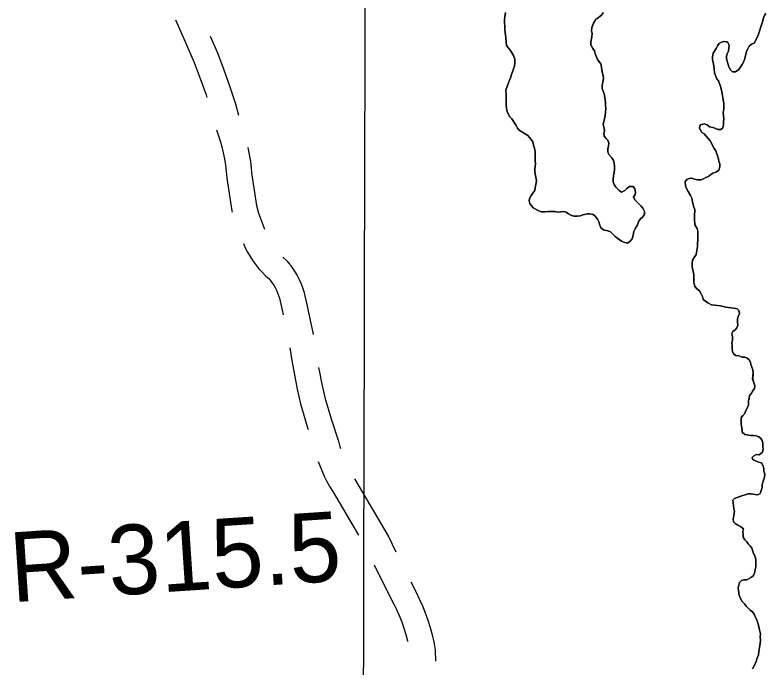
# Model space of a CAD drawing. Extents: x 3172231 to 3210228, y 940198 to 965780.
# Drawn here: x 3191743 to 3192637, y 953479 to 954257 of the extents above; entities that cross this region are included whole.
import ezdxf

# ---------------------------------------------------------------- set-up
doc = ezdxf.new("R2010")
doc.units = 0
for name, color, linetype in [('V-GRID-MAJR', 7, 'Continuous'), ('V-RIVR-RANG-IDEN', 7, 'Continuous'), ('V-ROAD-CNTR', 7, 'Continuous'), ('V-SITE-VEGE', 7, 'Continuous'), ('V-TOPO-SHOR', 7, 'Continuous')]:
    doc.layers.add(name, color=color, linetype=linetype)

msp = doc.modelspace()

# ---------------------------------------------------------------- linework, layer by layer
at = {"layer": 'V-GRID-MAJR'}
msp.add_spline([(3192138.65, 945691.144), (3192153.634, 951750.897), (3192168.626, 957814.116), (3192183.618, 963877.385), (3192183.626, 963880.798)], degree=3, dxfattribs=at)
at = {"layer": 'V-ROAD-CNTR'}
for points in [[(3191933.952, 954251.725), (3191943.076, 954230.896), (3191955.89, 954200.719), (3191963.383, 954181.63), (3191970.206, 954162.331), (3191971.258, 954158.997)], [(3191975.172, 954232.065), (3191983.664, 954212.065), (3191991.497, 954192.114), (3191998.662, 954171.847), (3192005.13, 954151.349), (3192008.843, 954138.008)], [(3191982.656, 954120.663), (3191984.762, 954114.663), (3191986.979, 954107.568), (3191988.955, 954100.392), (3191990.677, 954093.15), (3191992.15, 954085.85), (3191993.366, 954078.51), (3191994.325, 954071.137), (3191995.089, 954063.134), (3192000.737, 954023.907), (3192001.124, 954022.638)], [(3192019.976, 954099.615), (3192019.983, 954099.588), (3192021.66, 954091.27), (3192023.048, 954082.898), (3192024.141, 954074.497), (3192024.885, 954066.698), (3192030.103, 954030.459), (3192032.853, 954021.444), (3192036.225, 954011.708), (3192039.956, 954002.104), (3192039.976, 954002.058)], [(3192014.655, 953985.027), (3192016.812, 953980.038), (3192019.576, 953974.655), (3192022.587, 953969.486), (3192025.878, 953964.478), (3192029.436, 953959.642), (3192033.253, 953955.002), (3192037.303, 953950.585), (3192041.571, 953946.4), (3192044.866, 953943.497), (3192046.87, 953941.086)], [(3192061.568, 953968.808), (3192062.003, 953968.38), (3192066.444, 953964.467), (3192069.938, 953960.266)], [(3192070.457, 953959.605), (3192073.273, 953955.804), (3192076.114, 953951.491), (3192078.716, 953947.017), (3192081.063, 953942.408), (3192083.147, 953937.684), (3192084.963, 953932.86), (3192086.536, 953927.854), (3192090.18, 953912.525), (3192093.51, 953897.561), (3192096.624, 953882.549), (3192097.717, 953876.872)], [(3192046.351, 953941.747), (3192048.675, 953938.61), (3192050.602, 953935.685), (3192052.362, 953932.659), (3192053.951, 953929.536), (3192055.365, 953926.334), (3192056.593, 953923.072), (3192057.596, 953919.878), (3192060.944, 953905.797), (3192062.206, 953900.125)], [(3192070.178, 953860.931), (3192072.484, 953845.571), (3192075.439, 953828.49), (3192078.774, 953811.481), (3192082.579, 953794.147), (3192090.746, 953767.167), (3192091.931, 953763.498)], [(3192104.338, 953837.43), (3192104.943, 953833.934), (3192108.148, 953817.585), (3192111.631, 953801.721), (3192119.38, 953776.121), (3192127.908, 953749.705), (3192129.594, 953743.255), (3192130.289, 953740.992)], [(3192103.849, 953725.327), (3192105.255, 953721.353), (3192107.95, 953714.648), (3192110.924, 953708.062), (3192114.172, 953701.613), (3192117.68, 953695.318), (3192121.203, 953689.578), (3192151.702, 953637.712)], [(3192147.045, 953704.816), (3192187.482, 953636.05), (3192196.314, 953617.855)], [(3192170.46, 953602.418), (3192176.88, 953589.193), (3192193.502, 953556.24), (3192197.15, 953548.97), (3192200.388, 953541.799), (3192203.334, 953534.493), (3192205.981, 953527.064), (3192208.322, 953519.533), (3192210.35, 953511.919), (3192210.537, 953511.082)], [(3192214.096, 953582.026), (3192220.302, 953569.724), (3192224.24, 953561.876), (3192227.982, 953553.587), (3192231.388, 953545.141), (3192234.447, 953536.554), (3192237.152, 953527.849), (3192239.496, 953519.051), (3192241.477, 953510.175), (3192243.221, 953500.5), (3192243.704, 953487.532)]]:
    msp.add_lwpolyline(points, dxfattribs=at)
at = {"layer": 'V-SITE-VEGE'}
for points in [[(3192326.841, 954260.162), (3192326.081, 954255.036), (3192325.842, 954251.802), (3192325.952, 954239.95), (3192327.122, 954230.265), (3192328.015, 954221.117), (3192332.651, 954214.967), (3192336.477, 954209.075), (3192337.866, 954204.508), (3192337.907, 954200.199), (3192337.671, 954196.426), (3192334.253, 954187.505), (3192332.955, 954182.375), (3192331.634, 954179.669), (3192330.317, 954176.425), (3192327.435, 954167.779), (3192327.486, 954162.39), (3192327.8, 954157.547), (3192327.564, 954154.041), (3192327.599, 954150.272), (3192327.906, 954145.965), (3192328.752, 954142.201), (3192331.498, 954136.571), (3192334.489, 954133.636), (3192339.68, 954125.604), (3192341.325, 954122.657), (3192343.231, 954120.251), (3192353.531, 954113.613), (3192357.612, 954109.071), (3192359.253, 954106.394), (3192360.371, 954102.093), (3192361.477, 954098.876), (3192362.329, 954094.303), (3192362.393, 954087.569), (3192362.155, 954084.065), (3192362.732, 954080.03), (3192361.979, 954074.097), (3192361.741, 954070.595), (3192363.728, 954059.837), (3192362.964, 954055.251), (3192362.188, 954051.743), (3192361.682, 954048.237), (3192359.558, 954044.985), (3192357.428, 954042.271), (3192355.575, 954038.753), (3192355.065, 954035.785), (3192355.9, 954032.83), (3192357.813, 954029.885), (3192359.99, 954027.48), (3192363.24, 954025.627), (3192366.486, 954024.042), (3192369.728, 954022.993), (3192373.769, 954023.03), (3192377.806, 954023.337), (3192382.119, 954023.11), (3192385.619, 954023.143), (3192388.857, 954022.633), (3192395.855, 954023.237), (3192399.093, 954022.461), (3192401.802, 954020.599), (3192404.512, 954019.01), (3192408.296, 954017.697)], [(3192450.039, 954104.817), (3192448.933, 954108.041), (3192446.758, 954110.175), (3192444.575, 954113.118), (3192444.007, 954116.075), (3192444.79, 954119.044), (3192444.487, 954122.544), (3192443.1, 954126.839), (3192445.695, 954137.37), (3192446.424, 954145.994), (3192446.119, 954149.762), (3192446.084, 954153.265), (3192445.224, 954159.181), (3192444.376, 954163.216), (3192441.89, 954169.925), (3192441.859, 954173.159), (3192443.667, 954181.525), (3192443.096, 954185.021), (3192441.687, 954191.472), (3192441.384, 954195.238), (3192440.538, 954199.273), (3192436.45, 954204.352), (3192435.066, 954208.378), (3192433.69, 954211.598), (3192432.852, 954214.821), (3192430.937, 954217.498), (3192428.475, 954221.784), (3192428.715, 954225.018), (3192429.735, 954231.224), (3192429.966, 954235.266), (3192429.399, 954238.492), (3192429.901, 954242.269), (3192431.736, 954247.673), (3192433.593, 954250.921), (3192434.656, 954252.279), (3192436.264, 954253.102), (3192441.079, 954256.918), (3192443.739, 954260.172)], [(3192637.142, 954259.287), (3192635.553, 954256.58), (3192633.972, 954252.793), (3192632.929, 954249.013), (3192631.612, 954245.769), (3192630.57, 954241.988), (3192629.259, 954238.205), (3192627.957, 954233.343), (3192624.788, 954226.581), (3192622.929, 954223.869), (3192619.978, 954222.495), (3192617.307, 954220.048), (3192615.45, 954217.068), (3192613.862, 954214.088), (3192613.088, 954210.312), (3192611.528, 954204.37), (3192610.481, 954201.13), (3192608.89, 954198.421), (3192604.636, 954192.455), (3192600.89, 954189.725), (3192597.392, 954189.424), (3192594.943, 954192.095), (3192592.756, 954195.576), (3192589.974, 954204.974), (3192590.214, 954208.212), (3192590.994, 954211.182), (3192592.313, 954214.158), (3192592.813, 954218.202), (3192593.329, 954220.629), (3192592.776, 954222.243), (3192591.678, 954224.385), (3192590.593, 954225.184), (3192587.357, 954225.692), (3192584.129, 954225.125), (3192581.455, 954223.214), (3192579.591, 954220.773), (3192578.006, 954217.525), (3192574.289, 954211.833), (3192573.251, 954207.514), (3192573.281, 954204.282), (3192574.969, 954196.756), (3192575.54, 954192.992), (3192575.854, 954188.414), (3192578.614, 954181.169), (3192580.523, 954178.762), (3192583.007, 954172.323), (3192583.572, 954169.364), (3192584.687, 954165.602), (3192586.968, 954151.886), (3192587.005, 954148.116), (3192586.765, 954144.882), (3192586.259, 954141.376), (3192586.874, 954133.301), (3192586.63, 954130.333), (3192586.362, 954130.333), (3192586.669, 954126.296), (3192585.622, 954123.054), (3192583.218, 954120.875), (3192579.716, 954120.845), (3192577.011, 954122.166), (3192574.039, 954123.214), (3192569.988, 954124.255), (3192567.002, 954126.651), (3192563.492, 954127.695), (3192558.927, 954126.307), (3192558.149, 954123.067), (3192558.984, 954120.111), (3192560.895, 954117.437), (3192563.336, 954115.575), (3192566.054, 954112.905), (3192568.507, 954109.695), (3192570.682, 954107.561), (3192575.348, 954098.448), (3192577.26, 954095.503), (3192580.582, 954085.836), (3192581.15, 954082.879), (3192581.985, 954079.924), (3192582.018, 954076.421), (3192580.978, 954072.373), (3192578.033, 954070.46), (3192574.004, 954069.075), (3192571.329, 954067.165), (3192568.657, 954064.985)], [(3192408.296, 954017.697), (3192412.067, 954017.734), (3192416.103, 954018.039), (3192419.057, 954019.145), (3192424.433, 954020.271), (3192426.851, 954020.566), (3192431.443, 954019.53), (3192433.884, 954017.666), (3192436.342, 954014.189), (3192437.986, 954010.972), (3192439.102, 954006.941), (3192440.479, 954003.722), (3192444.276, 954001.061), (3192447.241, 954000.553), (3192451.564, 953999.247), (3192457.545, 953993.377), (3192462.425, 953989.92), (3192465.139, 953987.794), (3192468.923, 953986.213), (3192472.161, 953985.701), (3192475.108, 953987.344), (3192477.769, 953990.872), (3192479.075, 953995.194), (3192479.845, 953999.513), (3192481.691, 954003.566), (3192483.818, 954006.552), (3192485.656, 954011.686), (3192487.781, 954014.668), (3192490.19, 954016.577), (3192492.584, 954019.831), (3192492.551, 954023.063), (3192490.358, 954027.351), (3192488.449, 954029.76), (3192480.839, 954037.229), (3192479.458, 954040.719), (3192481.322, 954043.16), (3192481.56, 954046.394), (3192480.984, 954050.428), (3192478.807, 954052.833), (3192474.496, 954053.062), (3192471.287, 954050.608), (3192468.884, 954048.161), (3192464.862, 954046.238), (3192462.149, 954048.368), (3192458.339, 954052.372), (3192456.156, 954055.583), (3192455.321, 954058.538), (3192455.282, 954062.579), (3192455.521, 954065.815), (3192456.293, 954069.591), (3192456.797, 954073.368), (3192456.764, 954077.138), (3192456.187, 954081.173), (3192455.349, 954084.128), (3192453.705, 954087.346), (3192449.897, 954091.079), (3192448.792, 954094.303), (3192448.757, 954098.073), (3192449.531, 954101.581), (3192450.039, 954104.817)], [(3192568.657, 954064.985), (3192565.437, 954063.607), (3192562.757, 954062.235), (3192559.535, 954061.129), (3192555.228, 954060.82), (3192551.988, 954061.596), (3192549.012, 954062.917), (3192545.514, 954062.614), (3192542.834, 954061.242), (3192540.704, 954058.528), (3192541.285, 954053.955), (3192542.395, 954050.463), (3192544.581, 954047.252), (3192547.319, 954042.429), (3192548.695, 954039.209), (3192550.104, 954032.758), (3192551.22, 954028.459), (3192552.326, 954025.506), (3192551.857, 954017.961), (3192551.908, 954012.575), (3192552.207, 954009.345), (3192552.494, 954007.461), (3192555.228, 954003.181), (3192556.068, 953999.685), (3192556.133, 953992.685), (3192555.697, 953981.634), (3192553.903, 953971.92), (3192551.781, 953968.4), (3192549.656, 953965.418), (3192549.154, 953961.373), (3192549.191, 953957.332), (3192551.163, 953948.192), (3192551.245, 953939.306), (3192551.536, 953937.151), (3192552.369, 953934.196), (3192554.55, 953931.523), (3192557.811, 953928.593), (3192559.998, 953925.111), (3192561.64, 953922.162), (3192562.484, 953918.398), (3192564.927, 953916.268), (3192567.907, 953914.41), (3192572.241, 953912.026), (3192576.013, 953911.793), (3192583.026, 953910.781), (3192589.235, 953909.223), (3192592.203, 953908.713), (3192598.672, 953908.234), (3192602.719, 953907.464), (3192604.894, 953905.33), (3192605.466, 953901.832), (3192603.882, 953898.315), (3192603.37, 953895.35), (3192603.141, 953891.037), (3192603.442, 953887.807), (3192602.394, 953884.565), (3192600.262, 953882.122), (3192597.855, 953880.213), (3192596.53, 953877.778), (3192597.106, 953874.012), (3192597.147, 953869.705), (3192596.635, 953866.735), (3192596.942, 953862.696), (3192596.702, 953859.463), (3192597.269, 953856.505), (3192598.375, 953853.552), (3192601.355, 953851.694), (3192604.861, 953851.189), (3192608.646, 953849.608), (3192611.88, 953849.638), (3192614.852, 953848.592), (3192617.027, 953846.454), (3192618.667, 953843.777), (3192619.234, 953840.818), (3192621.446, 953834.645), (3192621.747, 953831.147), (3192621.284, 953823.33), (3192623.214, 953818.498), (3192624.049, 953815.543), (3192623.539, 953812.307), (3192621.145, 953809.053), (3192620.092, 953806.62), (3192619.556, 953806.344), (3192617.694, 953803.634), (3192617.172, 953802.012), (3192617.44, 953802.014), (3192616.654, 953799.853), (3192616.404, 953797.697), (3192616.179, 953793.116), (3192615.13, 953789.871), (3192613.279, 953786.353), (3192611.966, 953782.57), (3192609.562, 953780.393), (3192607.704, 953777.413), (3192607.471, 953773.639), (3192607.503, 953770.139), (3192608.65, 953762.608), (3192608.675, 953760.184), (3192611.927, 953757.79), (3192618.673, 953756.505), (3192622.175, 953756.538)], [(3192622.175, 953756.538), (3192625.411, 953756.03), (3192628.653, 953754.982), (3192630.828, 953752.85), (3192632.737, 953750.443), (3192633.304, 953747.484), (3192633.341, 953743.445), (3192633.642, 953740.216), (3192632.868, 953736.437), (3192629.124, 953733.441), (3192625.622, 953733.676), (3192622.671, 953732.302), (3192620.539, 953730.127), (3192621.094, 953728.247), (3192622.179, 953727.448), (3192628.397, 953724.815), (3192631.639, 953723.766), (3192633.55, 953721.091), (3192634.396, 953717.059), (3192634.426, 953713.827), (3192635.807, 953710.337), (3192635.569, 953706.833), (3192633.204, 953700.618), (3192632.421, 953697.648), (3192632.452, 953694.414), (3192630.097, 953687.119), (3192627.416, 953685.749), (3192624.18, 953685.989), (3192619.593, 953687.021), (3192616.091, 953686.99), (3192605.885, 953683.93), (3192599.713, 953681.45), (3192597.579, 953679.275), (3192597.878, 953676.046), (3192598.445, 953673.088), (3192598.75, 953669.05), (3192599.59, 953665.826), (3192598.056, 953656.924), (3192598.357, 953653.694), (3192600.532, 953651.56), (3192603.514, 953649.432), (3192606.762, 953647.847), (3192610.287, 953645.186), (3192609.506, 953642.217), (3192609.807, 953638.717), (3192609.838, 953635.485), (3192612.025, 953632.001), (3192614.202, 953629.599), (3192616.111, 953627.195), (3192618.286, 953625.059), (3192620.197, 953622.384), (3192621.577, 953618.626), (3192622.415, 953615.671), (3192624.063, 953612.185), (3192624.911, 953607.882), (3192624.983, 953600.071), (3192624.207, 953596.833), (3192623.965, 953593.597), (3192622.388, 953589.813), (3192619.982, 953587.636), (3192617.303, 953585.993), (3192614.354, 953584.621), (3192610.854, 953584.586), (3192607.901, 953583.482), (3192605.767, 953581.309), (3192604.718, 953578.065), (3192604.21, 953574.827), (3192604.241, 953571.598), (3192605.373, 953565.681), (3192606.469, 953563.537), (3192607.299, 953561.39), (3192608.941, 953558.712), (3192611.388, 953556.041), (3192613.844, 953552.832), (3192618.196, 953548.293), (3192620.907, 953546.164), (3192623.631, 953542.956), (3192624.739, 953539.735), (3192626.116, 953536.788), (3192628.325, 953530.611), (3192628.903, 953526.576), (3192630.578, 953520.127), (3192630.07, 953516.889), (3192630.65, 953512.587), (3192630.414, 953508.812), (3192629.134, 953501.798), (3192628.118, 953495.056), (3192626.279, 953490.19), (3192625.503, 953486.679), (3192621.27, 953478.559)]]:
    msp.add_lwpolyline(points, dxfattribs=at)
at = {"layer": 'V-TOPO-SHOR'}
for points in [[(3192327.908, 954145.965), (3192327.599, 954150.272), (3192327.564, 954154.043), (3192327.8, 954157.547), (3192327.486, 954162.392), (3192327.435, 954167.779), (3192330.317, 954176.425), (3192331.634, 954179.669), (3192332.955, 954182.375), (3192334.253, 954187.505), (3192337.671, 954196.426), (3192337.907, 954200.199), (3192337.866, 954204.508), (3192336.477, 954209.075), (3192332.651, 954214.965), (3192328.015, 954221.117), (3192327.122, 954230.265), (3192325.952, 954239.95), (3192325.842, 954251.802), (3192326.081, 954255.036), (3192326.841, 954260.162)], [(3192443.739, 954260.174), (3192441.077, 954256.918), (3192436.264, 954253.102), (3192434.656, 954252.279), (3192433.591, 954250.921), (3192431.736, 954247.673), (3192429.901, 954242.269), (3192429.399, 954238.492), (3192429.966, 954235.266), (3192429.735, 954231.224), (3192428.715, 954225.018), (3192428.475, 954221.784), (3192430.939, 954217.498), (3192432.852, 954214.821), (3192433.69, 954211.598), (3192435.066, 954208.378), (3192436.45, 954204.352), (3192440.538, 954199.273), (3192441.384, 954195.238), (3192441.687, 954191.472), (3192443.096, 954185.021), (3192443.667, 954181.525), (3192441.859, 954173.157), (3192441.89, 954169.925), (3192444.376, 954163.216), (3192445.222, 954159.181), (3192446.084, 954153.265), (3192446.119, 954149.762), (3192446.424, 954145.994), (3192445.695, 954137.37), (3192443.1, 954126.839), (3192444.487, 954122.544), (3192444.79, 954119.044), (3192444.007, 954116.075), (3192444.575, 954113.118), (3192446.758, 954110.175), (3192448.933, 954108.041), (3192450.039, 954104.817)], [(3192631.612, 954245.769), (3192632.929, 954249.013), (3192633.972, 954252.793), (3192635.553, 954256.58), (3192637.142, 954259.287)], [(3192555.228, 954003.179), (3192552.494, 954007.461), (3192552.207, 954009.345), (3192551.908, 954012.573), (3192551.857, 954017.961), (3192552.326, 954025.506), (3192551.22, 954028.459), (3192550.104, 954032.758), (3192548.695, 954039.209), (3192547.319, 954042.429), (3192544.581, 954047.252), (3192542.395, 954050.463), (3192541.285, 954053.955), (3192540.704, 954058.528), (3192542.834, 954061.242), (3192545.514, 954062.614), (3192549.012, 954062.917), (3192551.988, 954061.596), (3192555.228, 954060.82), (3192559.535, 954061.129), (3192562.757, 954062.235), (3192565.437, 954063.607), (3192568.657, 954064.985), (3192571.329, 954067.165), (3192574.004, 954069.075), (3192578.033, 954070.46), (3192580.978, 954072.373), (3192582.018, 954076.421), (3192581.985, 954079.924), (3192581.15, 954082.879), (3192580.582, 954085.836), (3192577.26, 954095.503), (3192575.348, 954098.448), (3192570.682, 954107.561), (3192568.507, 954109.695), (3192566.054, 954112.905), (3192563.336, 954115.573), (3192560.895, 954117.437), (3192558.984, 954120.111), (3192558.149, 954123.067), (3192558.927, 954126.307), (3192563.492, 954127.695), (3192567.002, 954126.651), (3192569.988, 954124.255), (3192574.039, 954123.214), (3192577.011, 954122.166), (3192579.716, 954120.845), (3192583.218, 954120.875), (3192585.622, 954123.054), (3192586.669, 954126.296), (3192586.362, 954130.333), (3192586.63, 954130.335), (3192586.874, 954133.301), (3192586.259, 954141.376), (3192586.765, 954144.882), (3192587.005, 954148.116), (3192586.968, 954151.886), (3192584.687, 954165.602), (3192583.572, 954169.364), (3192583.007, 954172.321), (3192580.523, 954178.762), (3192578.614, 954181.169), (3192575.854, 954188.414), (3192575.54, 954192.992), (3192574.969, 954196.756), (3192573.281, 954204.282), (3192573.251, 954207.514), (3192574.289, 954211.833), (3192578.006, 954217.525), (3192579.591, 954220.773), (3192581.455, 954223.214), (3192584.129, 954225.125), (3192587.357, 954225.692), (3192590.593, 954225.184), (3192591.678, 954224.385), (3192592.776, 954222.241), (3192593.329, 954220.631), (3192592.813, 954218.202), (3192592.313, 954214.158), (3192590.994, 954211.182), (3192590.214, 954208.212), (3192589.974, 954204.977), (3192592.756, 954195.576), (3192594.943, 954192.095), (3192597.392, 954189.424), (3192600.89, 954189.725), (3192604.636, 954192.455), (3192608.89, 954198.421), (3192610.481, 954201.128), (3192611.528, 954204.37), (3192613.088, 954210.312), (3192613.862, 954214.088), (3192615.45, 954217.068), (3192617.307, 954220.048), (3192619.978, 954222.495), (3192622.929, 954223.869), (3192624.788, 954226.581), (3192627.957, 954233.343), (3192629.259, 954238.205), (3192630.57, 954241.988), (3192631.612, 954245.769)], [(3192450.039, 954104.817), (3192449.531, 954101.581), (3192448.757, 954098.073), (3192448.792, 954094.303), (3192449.897, 954091.079), (3192453.705, 954087.346), (3192455.349, 954084.128), (3192456.187, 954081.173), (3192456.762, 954077.138), (3192456.797, 954073.368), (3192456.293, 954069.591), (3192455.521, 954065.815), (3192455.282, 954062.579), (3192455.321, 954058.538), (3192456.156, 954055.583), (3192458.339, 954052.372), (3192462.149, 954048.368), (3192464.862, 954046.238), (3192468.884, 954048.161), (3192471.287, 954050.608), (3192474.496, 954053.062), (3192478.807, 954052.833), (3192480.984, 954050.428), (3192481.56, 954046.394), (3192481.322, 954043.16), (3192479.458, 954040.719), (3192480.839, 954037.229), (3192488.449, 954029.76), (3192490.358, 954027.351), (3192492.551, 954023.063), (3192492.584, 954019.831), (3192490.19, 954016.577), (3192487.781, 954014.668), (3192485.656, 954011.686), (3192483.818, 954006.552), (3192481.691, 954003.568), (3192479.843, 953999.511), (3192479.075, 953995.194), (3192477.769, 953990.872), (3192475.108, 953987.346), (3192472.161, 953985.701), (3192468.923, 953986.211), (3192465.139, 953987.792), (3192462.425, 953989.92), (3192457.545, 953993.377), (3192451.564, 953999.247), (3192447.241, 954000.553), (3192444.276, 954001.063), (3192440.479, 954003.722), (3192439.102, 954006.941), (3192437.986, 954010.972), (3192436.342, 954014.189), (3192433.884, 954017.666), (3192431.443, 954019.53), (3192426.853, 954020.564), (3192424.433, 954020.271), (3192419.057, 954019.145), (3192416.103, 954018.039), (3192412.067, 954017.734), (3192408.296, 954017.697), (3192404.512, 954019.01), (3192401.804, 954020.599), (3192399.093, 954022.461), (3192395.855, 954023.237), (3192388.857, 954022.633), (3192385.619, 954023.143), (3192382.119, 954023.11), (3192377.806, 954023.337), (3192373.769, 954023.03), (3192369.728, 954022.993), (3192366.486, 954024.042), (3192363.24, 954025.627), (3192359.99, 954027.48), (3192357.813, 954029.885), (3192355.9, 954032.83), (3192355.065, 954035.785), (3192355.575, 954038.753), (3192357.428, 954042.271), (3192359.558, 954044.985), (3192361.682, 954048.237), (3192362.188, 954051.743), (3192362.964, 954055.251), (3192363.728, 954059.839), (3192361.741, 954070.595), (3192361.979, 954074.097), (3192362.732, 954080.03), (3192362.155, 954084.065), (3192362.393, 954087.569), (3192362.329, 954094.303), (3192361.477, 954098.874), (3192360.371, 954102.095), (3192359.253, 954106.394), (3192357.612, 954109.073), (3192353.531, 954113.613), (3192343.231, 954120.251), (3192341.325, 954122.657), (3192339.68, 954125.604), (3192334.489, 954133.636), (3192331.498, 954136.571), (3192328.752, 954142.203), (3192327.908, 954145.965)], [(3192633.204, 953700.618), (3192635.569, 953706.833), (3192635.805, 953710.337), (3192634.426, 953713.827), (3192634.396, 953717.059), (3192633.55, 953721.091), (3192631.639, 953723.766), (3192628.397, 953724.815), (3192622.177, 953727.448), (3192621.094, 953728.247), (3192620.537, 953730.127), (3192622.671, 953732.302), (3192625.622, 953733.676), (3192629.124, 953733.441), (3192632.868, 953736.437), (3192633.642, 953740.216), (3192633.341, 953743.445), (3192633.304, 953747.484), (3192632.737, 953750.443), (3192630.828, 953752.85), (3192628.653, 953754.984), (3192625.411, 953756.03), (3192622.175, 953756.538), (3192618.673, 953756.505), (3192611.927, 953757.79), (3192608.675, 953760.184), (3192608.65, 953762.608), (3192607.503, 953770.139), (3192607.471, 953773.639), (3192607.704, 953777.413), (3192609.564, 953780.393), (3192611.966, 953782.57), (3192613.279, 953786.353), (3192615.13, 953789.874), (3192616.179, 953793.116), (3192616.404, 953797.697), (3192616.654, 953799.853), (3192617.44, 953802.014), (3192617.172, 953802.012), (3192617.694, 953803.634), (3192619.556, 953806.344), (3192620.092, 953806.62), (3192621.145, 953809.053), (3192623.539, 953812.307), (3192624.049, 953815.543), (3192623.214, 953818.498), (3192621.282, 953823.33), (3192621.747, 953831.145), (3192621.446, 953834.645), (3192619.234, 953840.818), (3192618.667, 953843.777), (3192617.027, 953846.454), (3192614.852, 953848.59), (3192611.88, 953849.638), (3192608.646, 953849.608), (3192604.861, 953851.189), (3192601.355, 953851.694), (3192598.375, 953853.552), (3192597.269, 953856.505), (3192596.702, 953859.463), (3192596.942, 953862.696), (3192596.635, 953866.735), (3192597.147, 953869.703), (3192597.106, 953874.012), (3192596.532, 953877.778), (3192597.855, 953880.213), (3192600.262, 953882.122), (3192602.394, 953884.565), (3192603.442, 953887.807), (3192603.141, 953891.037), (3192603.37, 953895.348), (3192603.882, 953898.315), (3192605.466, 953901.832), (3192604.894, 953905.33), (3192602.719, 953907.464), (3192598.672, 953908.234), (3192592.203, 953908.713), (3192589.235, 953909.223), (3192583.026, 953910.781), (3192576.013, 953911.793), (3192572.241, 953912.026), (3192567.907, 953914.41), (3192564.927, 953916.268), (3192562.484, 953918.4), (3192561.64, 953922.162), (3192559.998, 953925.111), (3192557.811, 953928.593), (3192554.55, 953931.523), (3192552.369, 953934.196), (3192551.536, 953937.151), (3192551.245, 953939.306), (3192551.163, 953948.192), (3192549.191, 953957.332), (3192549.154, 953961.371), (3192549.656, 953965.418), (3192551.781, 953968.4), (3192553.903, 953971.92), (3192555.697, 953981.634), (3192556.133, 953992.683), (3192556.068, 953999.685), (3192555.228, 954003.179)], [(3192621.27, 953478.559), (3192625.503, 953486.679), (3192626.279, 953490.19), (3192628.118, 953495.056), (3192629.134, 953501.798), (3192630.414, 953508.812), (3192630.65, 953512.587), (3192630.07, 953516.889), (3192630.578, 953520.127), (3192628.903, 953526.576), (3192628.325, 953530.611), (3192626.113, 953536.786), (3192624.739, 953539.735), (3192623.631, 953542.956), (3192620.907, 953546.164), (3192618.196, 953548.293), (3192613.844, 953552.832), (3192611.388, 953556.041), (3192608.941, 953558.712), (3192607.299, 953561.39), (3192606.469, 953563.537), (3192605.373, 953565.681), (3192604.241, 953571.598), (3192604.21, 953574.827), (3192604.718, 953578.065), (3192605.767, 953581.307), (3192607.901, 953583.482), (3192610.854, 953584.586), (3192614.354, 953584.621), (3192617.303, 953585.993), (3192619.982, 953587.636), (3192622.386, 953589.813), (3192623.967, 953593.597), (3192624.207, 953596.833), (3192624.983, 953600.071), (3192624.911, 953607.882), (3192624.063, 953612.185), (3192622.415, 953615.671), (3192621.577, 953618.626), (3192620.197, 953622.384), (3192618.286, 953625.059), (3192616.111, 953627.195), (3192614.202, 953629.599), (3192612.025, 953632.003), (3192609.838, 953635.485), (3192609.807, 953638.717), (3192609.506, 953642.217), (3192610.287, 953645.186), (3192606.76, 953647.847), (3192603.514, 953649.432), (3192600.532, 953651.56), (3192598.357, 953653.694), (3192598.056, 953656.924), (3192599.59, 953665.826), (3192598.75, 953669.05), (3192598.445, 953673.088), (3192597.878, 953676.046), (3192597.579, 953679.275), (3192599.713, 953681.45), (3192605.885, 953683.93), (3192616.091, 953686.99), (3192619.593, 953687.023), (3192624.18, 953685.989), (3192627.416, 953685.749), (3192630.097, 953687.119), (3192632.452, 953694.414), (3192632.421, 953697.648), (3192633.204, 953700.618)]]:
    msp.add_lwpolyline(points, dxfattribs=at)

# ---------------------------------------------------------------- texts
at = {"layer": 'V-RIVR-RANG-IDEN'}
msp.add_text('R-315.5', height=82.9998, rotation=3.783006, dxfattribs=at).set_placement((3191739.064, 953557.73))

doc.saveas('drawing.dxf')
